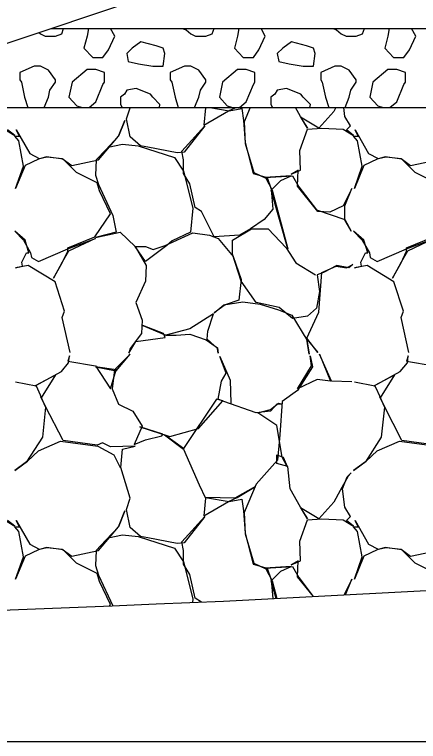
# Model space of a CAD drawing. Extents: x -26 to 4781, y -31 to 24738.
# Drawn here: x 2244.79 to 2249.89, y 8000 to 8009.17 of the extents above; entities that cross this region are included whole.
import ezdxf

# ---------------------------------------------------------------- set-up
doc = ezdxf.new("R2010")
doc.units = 0
for name, color, linetype in [('DESIGN - SHEET - Light Grid', 7, 'Continuous'), ('DESIGN - TRANSPORTATION - Proposed Layout Patterning', 7, 'Continuous'), ('DESIGN - TYPICAL - Finished Grade and Subgrade', 7, 'Continuous'), ('GEOTECHNICAL – SCRATCH – Level 1', 7, 'Continuous'), ('SURVEY - GROUND - Top of Ground', 7, 'Continuous')]:
    doc.layers.add(name, color=color, linetype=linetype)

msp = doc.modelspace()

# ---------------------------------------------------------------- linework, layer by layer
at = {"layer": 'DESIGN - SHEET - Light Grid'}
msp.add_line((2000, 8000), (2300, 8000), dxfattribs=at)
at = {"layer": 'DESIGN - TRANSPORTATION - Proposed Layout Patterning'}
for p, q in [((2245.7226, 8009), (2245.7073, 8008.9006)), ((2247.6226, 8009), (2247.6073, 8008.9006)), ((2249.5226, 8009), (2249.5073, 8008.9006)), ((2245.0973, 8008.9472), (2245.1173, 8008.9306)), ((2245.7073, 8008.4806), (2245.5173, 8008.3206)), ((2247.6073, 8008.4806), (2247.4173, 8008.3206)), ((2249.5073, 8008.4806), (2249.3173, 8008.3206)), ((2244.8573, 8008.3506), (2244.8773, 8008.3206)), ((2246.7573, 8008.3506), (2246.7773, 8008.3206)), ((2248.6573, 8008.3506), (2248.6773, 8008.3206))]:
    msp.add_line(p, q, dxfattribs=at)
for points in [[(2245.1173, 8008.9306), (2245.1773, 8008.9006), (2245.3073, 8008.9006), (2245.3873, 8008.9306), (2245.4104, 8009)], [(2245.7073, 8008.9006), (2245.6673, 8008.7506), (2245.7773, 8008.6306), (2245.9073, 8008.6306), (2245.9773, 8008.7306), (2246.0573, 8008.9006), (2246.0042, 8009)], [(2246.9088, 8009), (2246.9573, 8008.9806), (2247.0173, 8008.9306)], [(2247.0173, 8008.9306), (2247.0773, 8008.9006), (2247.2073, 8008.9006), (2247.2873, 8008.9306), (2247.3104, 8009)], [(2247.6073, 8008.9006), (2247.5673, 8008.7506), (2247.6773, 8008.6306), (2247.8073, 8008.6306), (2247.8773, 8008.7306), (2247.9573, 8008.9006), (2247.9042, 8009)], [(2248.8088, 8009), (2248.8573, 8008.9806), (2248.9173, 8008.9306)], [(2248.9173, 8008.9306), (2248.9773, 8008.9006), (2249.1073, 8008.9006), (2249.1873, 8008.9306), (2249.2104, 8009)], [(2249.5073, 8008.9006), (2249.4673, 8008.7506), (2249.5773, 8008.6306), (2249.7073, 8008.6306), (2249.7773, 8008.7306), (2249.8573, 8008.9006), (2249.8042, 8009)], [(2246.6673, 8008.7506), (2246.5773, 8008.7806), (2246.3873, 8008.8306), (2246.2773, 8008.7506), (2246.2073, 8008.6806), (2246.2273, 8008.5806), (2246.3573, 8008.5506), (2246.5373, 8008.5206), (2246.6673, 8008.5206), (2246.6873, 8008.6806), (2246.6673, 8008.7506)], [(2248.5673, 8008.7506), (2248.4773, 8008.7806), (2248.2873, 8008.8306), (2248.1773, 8008.7506), (2248.1073, 8008.6806), (2248.1273, 8008.5806), (2248.2573, 8008.5506), (2248.4373, 8008.5206), (2248.5673, 8008.5206), (2248.5873, 8008.6806), (2248.5673, 8008.7506)], [(2245.1173, 8008.5206), (2245.0573, 8008.5206), (2245.0373, 8008.5206), (2244.8573, 8008.4406), (2244.8573, 8008.3506)], [(2245.3073, 8008.3206), (2245.3073, 8008.3506), (2245.2173, 8008.4706), (2245.1173, 8008.5206)], [(2245.9273, 8008.3206), (2245.9273, 8008.4406), (2245.8173, 8008.4806), (2245.7073, 8008.4806)], [(2247.0173, 8008.5206), (2246.9573, 8008.5206), (2246.9373, 8008.5206), (2246.7573, 8008.4406), (2246.7573, 8008.3506)], [(2247.2073, 8008.3206), (2247.2073, 8008.3506), (2247.1173, 8008.4706), (2247.0173, 8008.5206)], [(2247.8273, 8008.3206), (2247.8273, 8008.4406), (2247.7173, 8008.4806), (2247.6073, 8008.4806)], [(2248.9173, 8008.5206), (2248.8573, 8008.5206), (2248.8373, 8008.5206), (2248.6573, 8008.4406), (2248.6573, 8008.3506)], [(2249.1073, 8008.3206), (2249.1073, 8008.3506), (2249.0173, 8008.4706), (2248.9173, 8008.5206)], [(2249.7273, 8008.3206), (2249.7273, 8008.4406), (2249.6173, 8008.4806), (2249.5073, 8008.4806)], [(2244.8773, 8008.3206), (2244.9173, 8008.1306), (2244.9585, 8008)], [(2245.165, 8008), (2245.2173, 8008.1306), (2245.2373, 8008.2206), (2245.3073, 8008.3206)], [(2245.5173, 8008.3206), (2245.4773, 8008.1306), (2245.5773, 8008.0206), (2245.6442, 8008)], [(2245.731, 8008), (2245.8173, 8008.0706), (2245.9073, 8008.2906), (2245.9273, 8008.3206)], [(2246.7773, 8008.3206), (2246.8173, 8008.1306), (2246.8585, 8008)], [(2247.065, 8008), (2247.1173, 8008.1306), (2247.1373, 8008.2206), (2247.2073, 8008.3206)], [(2247.4173, 8008.3206), (2247.3773, 8008.1306), (2247.4773, 8008.0206), (2247.5442, 8008)], [(2247.631, 8008), (2247.7173, 8008.0706), (2247.8073, 8008.2906), (2247.8273, 8008.3206)], [(2248.6773, 8008.3206), (2248.7173, 8008.1306), (2248.7585, 8008)], [(2248.965, 8008), (2249.0173, 8008.1306), (2249.0373, 8008.2206), (2249.1073, 8008.3206)], [(2249.3173, 8008.3206), (2249.2773, 8008.1306), (2249.3773, 8008.0206), (2249.4442, 8008)], [(2249.531, 8008), (2249.6173, 8008.0706), (2249.7073, 8008.2906), (2249.7273, 8008.3206)], [(2246.5073, 8008.1706), (2246.3273, 8008.2406), (2246.2073, 8008.2206), (2246.1773, 8008.1706), (2246.1273, 8008.1306), (2246.1273, 8008.0406), (2246.1476, 8008)], [(2248.4073, 8008.1706), (2248.2273, 8008.2406), (2248.1073, 8008.2206), (2248.0773, 8008.1706), (2248.0273, 8008.1306), (2248.0273, 8008.0406), (2248.0476, 8008)], [(2246.6218, 8008), (2246.6273, 8008.0406), (2246.5373, 8008.1306), (2246.5073, 8008.1706)], [(2248.5218, 8008), (2248.5273, 8008.0406), (2248.4373, 8008.1306), (2248.4073, 8008.1706)], [(2247.2548, 8008), (2247.5025, 8007.9587), (2247.6625, 8007.9887), (2247.6825, 8007.8387), (2247.7025, 8007.5587), (2247.8025, 8007.1687), (2247.9825, 8007.1187), (2248.0325, 8006.9687), (2248.0525, 8006.7187), (2247.9425, 8006.5887), (2247.7725, 8006.4687), (2247.6325, 8006.3887), (2247.3125, 8006.3687), (2247.1525, 8006.6887), (2247.0725, 8006.7387), (2247.0025, 8007.0387), (2246.9225, 8007.1687), (2246.9225, 8007.3387), (2246.9025, 8007.4487), (2247.1925, 8007.7687), (2246.9325, 8007.4387), (2246.8425, 8007.4287), (2246.4725, 8007.4987), (2246.3825, 8007.5187), (2246.2525, 8007.6287), (2246.2025, 8007.8587), (2246.2525, 8007.9987), (2246.2521, 8008)], [(2247.2019, 8008), (2247.2025, 8007.9987), (2247.1825, 8007.7787), (2247.4925, 8007.9587), (2247.5833, 8008)], [(2247.5747, 8008), (2247.5725, 8007.9987), (2247.5251, 8008)], [(2247.768, 8008), (2247.6925, 8007.8187), (2247.7025, 8007.5487), (2247.8125, 8007.1787), (2247.9625, 8007.1087), (2248.0425, 8006.9587), (2248.2425, 8006.2187), (2248.0325, 8006.9587), (2248.1525, 8007.0787), (2248.2825, 8007.1387), (2247.9525, 8007.1187), (2248.3025, 8007.1387), (2248.3825, 8006.9987), (2248.6025, 8006.7087), (2248.9625, 8006.5887), (2249.0425, 8006.4387), (2248.9625, 8006.5787), (2248.9625, 8006.7587), (2249.0525, 8006.9787), (2248.9425, 8006.7587), (2248.7725, 8006.6787), (2248.6225, 8006.6887), (2248.3625, 8007.0087), (2248.3725, 8007.2087), (2248.2825, 8007.1587), (2248.4025, 8007.2087), (2248.3925, 8007.4587), (2248.4925, 8007.7287), (2248.6725, 8007.7387), (2248.9425, 8007.7287), (2249.0725, 8007.6487), (2248.9825, 8007.7187), (2249.0325, 8007.7687), (2248.9625, 8007.8887), (2248.948, 8008)], [(2248.8498, 8008), (2248.8225, 8007.9487), (2248.6325, 8007.7387), (2248.4025, 8007.8787), (2248.4925, 8007.7387), (2248.4025, 8007.8887), (2248.3396, 8008)], [(2245.4925, 8004.9087), (2245.3925, 8005.3487), (2245.4225, 8005.4287), (2245.3025, 8005.7987), (2244.9625, 8006.0087), (2244.8025, 8005.9787), (2244.8925, 8005.9987), (2244.8825, 8006.0487), (2244.9425, 8006.1687), (2244.9725, 8006.1687), (2244.9225, 8006.3287), (2244.7925, 8006.4387), (2244.9025, 8006.3287), (2244.9925, 8006.1687), (2245.0025, 8006.1087), (2245.0925, 8006.0587), (2245.4625, 8006.2187), (2245.8125, 8006.3487), (2245.4725, 8006.1887), (2245.3925, 8006.0487), (2245.2825, 8005.8487), (2245.3925, 8006.0387), (2245.4625, 8006.1887), (2245.4625, 8006.2287), (2245.8025, 8006.3687), (2246.0025, 8006.6587), (2245.8625, 8006.9487), (2245.8325, 8007.0487), (2245.5725, 8007.1787), (2245.4925, 8007.2587), (2245.4025, 8007.3487), (2245.1925, 8007.3787), (2245.0925, 8007.3487), (2244.9225, 8007.2687), (2244.8025, 8006.9787), (2244.9025, 8007.2587), (2244.8425, 8007.5787), (2244.7925, 8007.6387), (2244.8525, 8007.6387), (2244.8125, 8007.7187), (2244.9825, 8007.4187), (2245.1025, 8007.3587), (2245.2025, 8007.3787), (2245.3925, 8007.3587), (2245.5125, 8007.2687), (2245.8525, 8007.3387), (2246.1025, 8007.6387), (2246.1825, 8007.8387), (2246.1025, 8007.6387), (2245.9425, 8007.4687), (2245.8225, 8007.3387), (2245.8125, 8007.1487), (2245.8525, 8007.0287), (2246.0325, 8006.6387), (2246.0725, 8006.4287), (2245.8125, 8006.3587), (2246.1225, 8006.4287), (2246.3125, 8006.2487), (2246.4525, 8006.0087), (2246.4425, 8005.8087), (2246.3225, 8005.5387), (2246.4025, 8005.3187), (2246.3925, 8005.1487), (2246.2525, 8004.9587), (2246.2325, 8004.8987), (2246.3225, 8005.0487), (2246.6925, 8005.0987), (2246.6725, 8005.1487), (2246.4125, 8005.2487), (2246.7025, 8005.1287), (2246.8325, 8005.1287), (2247.0025, 8005.1387), (2247.2125, 8005.0687), (2247.3525, 8004.9687), (2247.3625, 8004.8987), (2247.3525, 8004.9587), (2247.2225, 8005.0787), (2247.2325, 8005.1787), (2247.3025, 8005.3987), (2247.0025, 8005.2087), (2246.7025, 8005.1287)], [(2244.6625, 8007.7287), (2244.7925, 8007.6487), (2244.7025, 8007.7187)], [(2250.1125, 8007.0487), (2249.8525, 8007.1787), (2249.7725, 8007.2587), (2249.6825, 8007.3487), (2249.4725, 8007.3787), (2249.3725, 8007.3487), (2249.2025, 8007.2687), (2249.0825, 8006.9787), (2249.1825, 8007.2587), (2249.1225, 8007.5787), (2249.0725, 8007.6387), (2249.1325, 8007.6387), (2249.0925, 8007.7187), (2249.2625, 8007.4187), (2249.3825, 8007.3587), (2249.4825, 8007.3787), (2249.6725, 8007.3587), (2249.7925, 8007.2687), (2250.1325, 8007.3387)], [(2245.9725, 8007.4987), (2246.1525, 8007.5387), (2246.3525, 8007.5187), (2246.8125, 8007.3687), (2246.9225, 8007.1987), (2247.0425, 8006.7287), (2247.0125, 8006.4287), (2246.7825, 8006.3187), (2246.7125, 8006.2587), (2246.4425, 8006.0587), (2246.3125, 8006.2487), (2246.4425, 8006.2487), (2246.5425, 8006.2087), (2246.6925, 8006.2587), (2247.0425, 8006.4187), (2247.2525, 8006.3887), (2247.3625, 8006.3487), (2247.5525, 8006.1187), (2247.6525, 8005.8287), (2247.6225, 8005.5687), (2247.4525, 8005.5087), (2247.3125, 8005.4087), (2247.4325, 8005.5087), (2247.6725, 8005.5487), (2247.8925, 8005.5187), (2248.1225, 8005.4487), (2248.2925, 8005.3787), (2248.4825, 8005.0687), (2248.5125, 8004.8887), (2248.4825, 8005.0787), (2248.6225, 8004.9087), (2248.4825, 8005.0887), (2248.6325, 8005.4187), (2248.6725, 8005.9187), (2248.8525, 8005.9987), (2248.9825, 8005.9787), (2249.0625, 8006.0187), (2249.0125, 8005.9787), (2248.8625, 8006.0087), (2248.6925, 8005.9187), (2248.6125, 8005.8887), (2248.6425, 8005.6787), (2248.6025, 8005.4687), (2248.4925, 8005.3687), (2248.3025, 8005.3387), (2248.1325, 8005.4787), (2247.8425, 8005.5387), (2247.6525, 8005.8087), (2247.5425, 8006.1487), (2247.5425, 8006.3287), (2247.7825, 8006.4687), (2247.9925, 8006.4687), (2248.2225, 8006.2287), (2248.3425, 8006.0387), (2248.5925, 8005.8887)], [(2249.7725, 8004.9087), (2249.6725, 8005.3487), (2249.7025, 8005.4287), (2249.5825, 8005.7987), (2249.2425, 8006.0087), (2249.0825, 8005.9787), (2249.1725, 8005.9987), (2249.1625, 8006.0487), (2249.2225, 8006.1687), (2249.2525, 8006.1687), (2249.2025, 8006.3287), (2249.0725, 8006.4387), (2249.1825, 8006.3287), (2249.2725, 8006.1687), (2249.2825, 8006.1087), (2249.3725, 8006.0587), (2249.7425, 8006.2187), (2250.0925, 8006.3487), (2249.7525, 8006.1887), (2249.6725, 8006.0487), (2249.5625, 8005.8487), (2249.6725, 8006.0387), (2249.7425, 8006.1887), (2249.7425, 8006.2287), (2250.0825, 8006.3687)], [(2244.8025, 8004.5387), (2245.0625, 8004.4887), (2245.1325, 8004.3387), (2245.3125, 8004.6287), (2245.0525, 8004.4887), (2245.3825, 8004.6687), (2245.4725, 8004.7787), (2245.4825, 8004.8687), (2245.4625, 8004.7987), (2245.8125, 8004.7387), (2246.0025, 8004.4487), (2246.0725, 8004.6887), (2245.8125, 8004.7287), (2246.0725, 8004.6787), (2246.2525, 8004.8887), (2246.0525, 8004.6887), (2246.0225, 8004.4487), (2246.1025, 8004.2587), (2246.2825, 8004.1687), (2246.4025, 8003.9787), (2246.3025, 8003.7487), (2246.4425, 8003.8087), (2246.6525, 8003.8587), (2246.6625, 8003.8787), (2246.3725, 8003.9687), (2246.7525, 8003.8487), (2247.1125, 8003.9487), (2247.4225, 8004.2987), (2247.3425, 8004.3187), (2246.9225, 8003.6987), (2246.6825, 8003.8687), (2246.9225, 8003.6887), (2247.1225, 8003.2387), (2247.2025, 8003.0687), (2247.1825, 8002.8487), (2247.4925, 8003.0287), (2247.6025, 8003.0787), (2247.8325, 8003.2187), (2247.5725, 8003.0687), (2247.2025, 8003.0787), (2247.5025, 8003.0287), (2247.6625, 8003.0587), (2247.6825, 8002.9087), (2247.7025, 8002.6287), (2247.8025, 8002.2387), (2247.9825, 8002.1887), (2248.0325, 8002.0387), (2248.0513, 8001.8032)], [(2249.0525, 8004.5387), (2248.7925, 8004.5487), (2248.6425, 8004.8887), (2248.7825, 8004.5487), (2248.6125, 8004.5687), (2248.3625, 8004.4487), (2248.5425, 8004.7387), (2248.5225, 8004.8687), (2248.5525, 8004.7287), (2248.3625, 8004.4287), (2248.1725, 8004.2887), (2248.1425, 8003.8687), (2248.1125, 8003.5487), (2247.8425, 8003.2487), (2247.6925, 8002.8887), (2247.7025, 8002.6187), (2247.8125, 8002.2487), (2247.9625, 8002.1787), (2248.0425, 8002.0287), (2248.1027, 8001.8059)], [(2249.0825, 8004.5387), (2249.3425, 8004.4887), (2249.4125, 8004.3387), (2249.5925, 8004.6287), (2249.3325, 8004.4887), (2249.6625, 8004.6687), (2249.7525, 8004.7787), (2249.7625, 8004.8687), (2249.7425, 8004.7987), (2250.0925, 8004.7387)], [(2248.5644, 8001.8302), (2248.3625, 8002.0787), (2248.3725, 8002.2787), (2248.2825, 8002.2287), (2248.4025, 8002.2787), (2248.3925, 8002.5287), (2248.4925, 8002.7987), (2248.6725, 8002.8087), (2248.9425, 8002.7987), (2249.0725, 8002.7187), (2248.9825, 8002.7887), (2249.0325, 8002.8387), (2248.9625, 8002.9587), (2248.9325, 8003.1887), (2248.9925, 8003.3387), (2249.0425, 8003.3887), (2249.0025, 8003.3487), (2248.9025, 8003.1687), (2248.8225, 8003.0187), (2248.6325, 8002.8087), (2248.4025, 8002.9487), (2248.4925, 8002.8087), (2248.4025, 8002.9587), (2248.2725, 8003.1887), (2248.2425, 8003.4687), (2248.1025, 8003.5087), (2248.1025, 8003.6187), (2248.1825, 8003.5887), (2248.2325, 8003.4687), (2248.1725, 8003.5887), (2248.1025, 8003.9887), (2247.8625, 8004.1487), (2248.0225, 8004.1887), (2248.1225, 8004.2687), (2248.1725, 8004.2587), (2248.1025, 8004.2587), (2248.0225, 8004.1687), (2247.8425, 8004.1487), (2247.4325, 8004.2887), (2247.3625, 8004.3187), (2247.4025, 8004.5487), (2247.4625, 8004.6487), (2247.3825, 8004.8587), (2247.5125, 8004.5587), (2247.5225, 8004.2687)], [(2247.1512, 8001.7595), (2247.0725, 8001.8087), (2247.0025, 8002.1087), (2246.9225, 8002.2387), (2246.9225, 8002.4087), (2246.9025, 8002.5187), (2247.1925, 8002.8387), (2246.9325, 8002.5087), (2246.8425, 8002.4987), (2246.4725, 8002.5687), (2246.3825, 8002.5887), (2246.2525, 8002.6987), (2246.2025, 8002.9287), (2246.2525, 8003.0687), (2246.1325, 8003.4587), (2246.1525, 8003.6887), (2246.3125, 8003.7287), (2246.0025, 8003.7187), (2245.9025, 8003.7687), (2245.8325, 8003.7387), (2245.4025, 8003.7987), (2245.1825, 8004.2287), (2245.1225, 8004.3487), (2245.1825, 8004.2187), (2245.1425, 8003.8387), (2244.9425, 8003.5287), (2244.7925, 8003.4187), (2244.9525, 8003.5387), (2245.0925, 8003.6687), (2245.3725, 8003.7887), (2245.8425, 8003.7287), (2246.0425, 8003.6187), (2246.1225, 8003.4587)], [(2250.1125, 8003.7387), (2249.6825, 8003.7987), (2249.4625, 8004.2287), (2249.4025, 8004.3487), (2249.4625, 8004.2187), (2249.4225, 8003.8387), (2249.2225, 8003.5287), (2249.0725, 8003.4187), (2249.2325, 8003.5387), (2249.3725, 8003.6687), (2249.6525, 8003.7887), (2250.1225, 8003.7287)], [(2245.9888, 8001.7088), (2246.0025, 8001.7287), (2245.8625, 8002.0187), (2245.8325, 8002.1187), (2245.5725, 8002.2487), (2245.4925, 8002.3287), (2245.4025, 8002.4187), (2245.1925, 8002.4487), (2245.0925, 8002.4187), (2244.9225, 8002.3387), (2244.8025, 8002.0487), (2244.9025, 8002.3287), (2244.8425, 8002.6487), (2244.7925, 8002.7087), (2244.8525, 8002.7087), (2244.8125, 8002.7887), (2244.9825, 8002.4887), (2245.1025, 8002.4287), (2245.2025, 8002.4487), (2245.3925, 8002.4287), (2245.5125, 8002.3387), (2245.8525, 8002.4087), (2246.1025, 8002.7087), (2246.1825, 8002.9087), (2246.1025, 8002.7087), (2245.9425, 8002.5387), (2245.8225, 8002.4087), (2245.8125, 8002.2187), (2245.8525, 8002.0987), (2246.0316, 8001.7106)], [(2244.6625, 8002.7987), (2244.7925, 8002.7187), (2244.7025, 8002.7887)], [(2250.1125, 8002.1187), (2249.8525, 8002.2487), (2249.7725, 8002.3287), (2249.6825, 8002.4187), (2249.4725, 8002.4487), (2249.3725, 8002.4187), (2249.2025, 8002.3387), (2249.0825, 8002.0487), (2249.1825, 8002.3287), (2249.1225, 8002.6487), (2249.0725, 8002.7087), (2249.1325, 8002.7087), (2249.0925, 8002.7887), (2249.2625, 8002.4887), (2249.3825, 8002.4287), (2249.4825, 8002.4487), (2249.6725, 8002.4287), (2249.7925, 8002.3387), (2250.1325, 8002.4087)], [(2245.9725, 8002.5687), (2246.1525, 8002.6087), (2246.3525, 8002.5887), (2246.8125, 8002.4387), (2246.9225, 8002.2687), (2247.0425, 8001.7987), (2247.0381, 8001.755)], [(2248.0958, 8001.8056), (2248.0325, 8002.0287), (2248.1525, 8002.1487), (2248.2825, 8002.2087), (2247.9525, 8002.1887), (2248.3025, 8002.2087), (2248.3825, 8002.0687), (2248.5635, 8001.8301)], [(2248.9718, 8001.8515), (2249.0525, 8002.0487), (2248.9534, 8001.8506)]]:
    msp.add_lwpolyline(points, dxfattribs=at)
at = {"layer": 'DESIGN - TYPICAL - Finished Grade and Subgrade'}
msp.add_line((2270.5196, 8017.4213), (2221.2388, 8000.9944), dxfattribs=at)
at = {"layer": 'GEOTECHNICAL – SCRATCH – Level 1'}
for p, q in [((2245.2557, 8009), (2327.7679, 8009)), ((2242.2557, 8008), (2321.5449, 8008))]:
    msp.add_line(p, q, dxfattribs=at)
at = {"layer": 'SURVEY - GROUND - Top of Ground'}
msp.add_lwpolyline([(2219.9239, 8000.9632), (2221.9758, 8001.0118), (2231.6697, 8001.1983), (2234.3097, 8001.2519), (2246.0221, 8001.7101), (2246.5796, 8001.7367), (2247.4312, 8001.7707), (2254.559, 8002.1447), (2258.8107, 8002.4099), (2260.8394, 8002.5855), (2262.5701, 8002.6746), (2267.7738, 8002.9579), (2273.7743, 8003.4043), (2277.5887, 8003.6959), (2282.868, 8004.0017)], dxfattribs=at)

doc.saveas('drawing.dxf')
